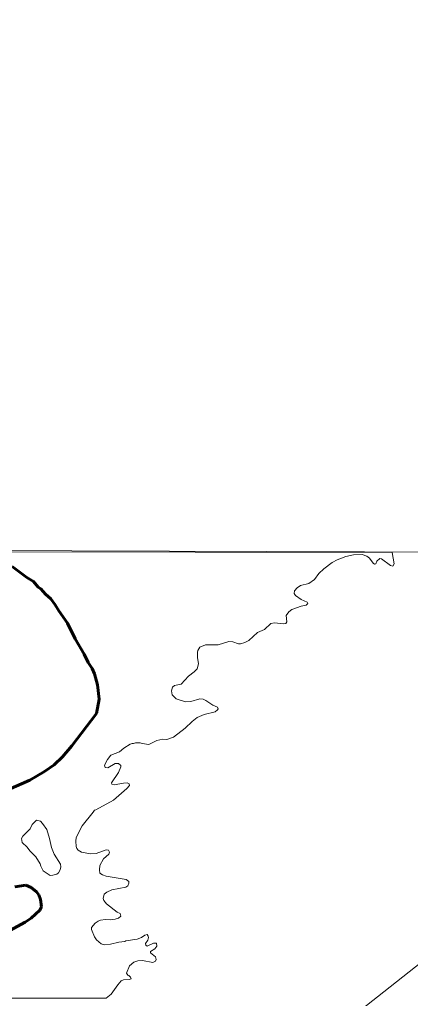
# Model space of a CAD drawing. Extents: x 553962 to 842807, y 8883888 to 9032388.
# Drawn here: x 798936 to 800146, y 9019896 to 9022922 of the extents above; entities that cross this region are included whole.
import ezdxf

# ---------------------------------------------------------------- set-up
doc = ezdxf.new("R2010")
doc.units = 0
doc.header["$LTSCALE"] = 160
doc.linetypes.add('LONG_DASH_SHORT_DASH', pattern=[9.9, 6, -1.2, 1.5, -1.2])
doc.layers.add('60', color=7, linetype='Continuous', lineweight=13)

msp = doc.modelspace()

# ---------------------------------------------------------------- linework, layer by layer
at = {"layer": '60'}
msp.add_line((800089.4, 9021274.6), (798794.5, 9021277.3), dxfattribs=at)
for points in [[(813588.8, 9019569.9), (808956.8, 9022565.9), (806943.1, 9023390.6), (805775.2, 9024438.3), (803856.8, 9024532), (802687.1, 9023361.7), (801938.5, 9021395.6), (799505.5, 9019476.3)], [(797890.1, 9021284), (807848.7, 9021250), (813346.9, 9021223.8), (820525.9, 9021179.6)], [(799242.6, 9020594.7), (799242.6, 9020594.7), (799249.1, 9020611.5), (799249.3, 9020615.7), (799241.8, 9020622.2), (799232, 9020622.2), (799209.6, 9020609.4), (799200.7, 9020609.6), (799199.2, 9020617), (799208.7, 9020634.9), (799219.1, 9020647.7), (799245.6, 9020658.5), (799259.3, 9020669.7), (799278.3, 9020681.8), (799284.3, 9020684), (799288.9, 9020683.8), (799294.9, 9020686.3), (799309, 9020686.4), (799315.9, 9020683.8), (799336.5, 9020681), (799361.1, 9020693.3), (799379.9, 9020697.6), (799391.6, 9020696.6), (799412.3, 9020703.7), (799448.7, 9020731.6), (799470.3, 9020752.5), (799486.2, 9020764.4), (799507, 9020773.3), (799541.6, 9020782.3), (799548.5, 9020788), (799550.5, 9020791.5), (799548.5, 9020796.6), (799533.8, 9020802.5), (799512.2, 9020817.4), (799504.4, 9020821.1), (799494.1, 9020821.9), (799466.4, 9020813.7), (799449.1, 9020813.1), (799420.6, 9020822.5), (799408.2, 9020834.3), (799406.1, 9020847.2), (799409.7, 9020858.2), (799416, 9020863.6), (799435.7, 9020867.8), (799458.8, 9020892.8), (799476.5, 9020905.4), (799485.7, 9020914.5), (799489.6, 9020930.5), (799486.7, 9020950.5), (799486.5, 9020966.1), (799487.8, 9020971.8), (799494.3, 9020981.7), (799511.3, 9020989.4), (799550.2, 9020989.2), (799584, 9020999.8), (799596.3, 9020998.5), (799613.4, 9020992.5), (799619.8, 9020992.5), (799633.7, 9020996.6), (799645.2, 9021002.9), (799672.2, 9021027.1), (799693.8, 9021036.8), (799713.9, 9021055.2), (799724.9, 9021057.1), (799752.7, 9021054), (799760.2, 9021055.2), (799762.8, 9021059.8), (799761.5, 9021079.8), (799769.7, 9021091.1), (799779, 9021098.3), (799807.9, 9021108.6), (799822.7, 9021111.7), (799828, 9021116.6), (799825.6, 9021121.4), (799807.1, 9021129.8), (799790, 9021141.6), (799785.7, 9021147.7), (799786.6, 9021156.6), (799795.2, 9021165.7), (799805.6, 9021172.1), (799830.8, 9021179.3), (799848.6, 9021191.6), (799862.2, 9021210.2), (799877.1, 9021223.8), (799903.5, 9021243.5), (799919, 9021251.7), (799945.8, 9021262.5), (799969.1, 9021267), (799995.8, 9021268.3), (800010.2, 9021263.4), (800018.5, 9021257.3), (800030, 9021241.3), (800034.7, 9021238.3), (800039, 9021240), (800041.7, 9021247.8), (800051.2, 9021255.8), (800056.3, 9021254.9), (800083.8, 9021234.8), (800091.3, 9021232.9), (800094.8, 9021239.4), (800089.4, 9021274.6)], [(799242.6, 9020594.7), (799242.6, 9020594.7), (799249.1, 9020611.5), (799249.3, 9020615.7), (799241.8, 9020622.2), (799232, 9020622.2), (799209.6, 9020609.4), (799200.7, 9020609.6), (799199.2, 9020617), (799208.7, 9020634.9), (799219.1, 9020647.7), (799245.6, 9020658.5), (799259.3, 9020669.7), (799278.3, 9020681.8), (799284.3, 9020684), (799288.9, 9020683.8), (799294.9, 9020686.3), (799309, 9020686.4), (799315.9, 9020683.8), (799336.5, 9020681), (799361.1, 9020693.3), (799379.9, 9020697.6), (799391.6, 9020696.6), (799412.3, 9020703.7), (799448.7, 9020731.6), (799470.3, 9020752.5), (799486.2, 9020764.4), (799507, 9020773.3), (799541.6, 9020782.3), (799548.5, 9020788), (799550.5, 9020791.5), (799548.5, 9020796.6), (799533.8, 9020802.5), (799512.2, 9020817.4), (799504.4, 9020821.1), (799494.1, 9020821.9), (799466.4, 9020813.7), (799449.1, 9020813.1), (799420.6, 9020822.5), (799408.2, 9020834.3), (799406.1, 9020847.2), (799409.7, 9020858.2), (799416, 9020863.6), (799435.7, 9020867.8), (799458.8, 9020892.8), (799476.5, 9020905.4), (799485.7, 9020914.5), (799489.6, 9020930.5), (799486.7, 9020950.5), (799486.5, 9020966.1), (799487.8, 9020971.8), (799494.3, 9020981.7), (799511.3, 9020989.4), (799550.2, 9020989.2), (799584, 9020999.8), (799596.3, 9020998.5), (799613.4, 9020992.5), (799619.8, 9020992.5), (799633.7, 9020996.6), (799645.2, 9021002.9), (799672.2, 9021027.1), (799693.8, 9021036.8), (799713.9, 9021055.2), (799724.9, 9021057.1), (799752.7, 9021054), (799760.2, 9021055.2), (799762.8, 9021059.8), (799761.5, 9021079.8), (799769.7, 9021091.1), (799779, 9021098.3), (799807.9, 9021108.6), (799822.7, 9021111.7), (799828, 9021116.6), (799825.6, 9021121.4), (799807.1, 9021129.8), (799790, 9021141.6), (799785.7, 9021147.7), (799786.6, 9021156.6), (799795.2, 9021165.7), (799805.6, 9021172.1), (799830.8, 9021179.3), (799848.6, 9021191.6), (799862.2, 9021210.2), (799877.1, 9021223.8), (799903.5, 9021243.5), (799919, 9021251.7), (799945.8, 9021262.5), (799969.1, 9021267), (799995.8, 9021268.3), (800010.2, 9021263.4), (800018.5, 9021257.3), (800030, 9021241.3), (800034.7, 9021238.3), (800039, 9021240), (800041.7, 9021247.8), (800051.2, 9021255.8), (800056.3, 9021254.9), (800083.8, 9021234.8), (800091.3, 9021232.9), (800094.8, 9021239.4), (800089.4, 9021274.6)], [(799204.4, 9019896.8), (799219.3, 9019908.8), (799239.8, 9019938.4), (799250.2, 9019950.3), (799258, 9019953.5), (799275.2, 9019954.2), (799281.1, 9019956.8), (799279.8, 9019962.2), (799274.4, 9019966.9), (799270.9, 9019967.8), (799267.3, 9019973.6), (799276.4, 9019997.2), (799289.3, 9020008.2), (799302.5, 9020011.7), (799316.8, 9020013.2), (799348.6, 9020006.7), (799356.3, 9020010.8), (799358.7, 9020016.8), (799357.3, 9020024.1), (799341.1, 9020036.6), (799341.6, 9020040.6), (799354.4, 9020049.3), (799361.3, 9020057.8), (799359.4, 9020066.6), (799350.1, 9020067), (799330.9, 9020058), (799326.7, 9020061), (799325.4, 9020065.5), (799332.6, 9020076.3), (799334.9, 9020084.1), (799334.5, 9020088), (799331.2, 9020093.2), (799323.3, 9020091.7), (799313.1, 9020084.5), (799300.3, 9020079.1), (799265.1, 9020073.7), (799261.9, 9020072), (799243.7, 9020070.3), (799218, 9020063.4), (799197.6, 9020062), (799189, 9020064.4), (799174.1, 9020077), (799168.1, 9020086.3), (799159.2, 9020109.4), (799159.2, 9020115.5), (799170.6, 9020128.8), (799179.3, 9020134.7), (799187.1, 9020137.5), (799202.5, 9020139.7), (799217.5, 9020138.7), (799231.6, 9020141), (799242, 9020144.6), (799249.1, 9020150.5), (799247.2, 9020158.2), (799238.7, 9020162.4), (799204.9, 9020188.7), (799196.8, 9020199.1), (799194.9, 9020204.9), (799197.7, 9020218.6), (799205.9, 9020225), (799221.2, 9020232.2), (799265.4, 9020240.4), (799270.8, 9020244.5), (799274.6, 9020252), (799274.2, 9020257.7), (799265.7, 9020263.8), (799203.9, 9020274.1), (799192.7, 9020277.8), (799184.7, 9020283.4), (799183.4, 9020293.4), (799184.3, 9020307.2), (799196.4, 9020327.4), (799212.8, 9020342.4), (799214.7, 9020348.1), (799211.5, 9020354.3), (799203.8, 9020355.2), (799172.8, 9020344.2), (799155.8, 9020342.7), (799127.8, 9020347.9), (799117.5, 9020354.8), (799113.8, 9020359.1), (799111.6, 9020365.2), (799110.3, 9020382), (799111.7, 9020393.1), (799129.8, 9020430), (799164.1, 9020471.5), (799167.6, 9020478.2), (799172, 9020479.1), (799227.3, 9020509.1), (799268.1, 9020544.7), (799275.9, 9020554.5), (799275.2, 9020559.3), (799268.8, 9020562.1), (799257.6, 9020561.9), (799229.4, 9020556), (799221.9, 9020558.2), (799221, 9020562.1), (799242.6, 9020594.7)], [(799204.4, 9019896.8), (799219.3, 9019908.8), (799239.8, 9019938.4), (799250.2, 9019950.3), (799258, 9019953.5), (799275.2, 9019954.2), (799281.1, 9019956.8), (799279.8, 9019962.2), (799274.4, 9019966.9), (799270.9, 9019967.8), (799267.3, 9019973.6), (799276.4, 9019997.2), (799289.3, 9020008.2), (799302.5, 9020011.7), (799316.8, 9020013.2), (799348.6, 9020006.7), (799356.3, 9020010.8), (799358.7, 9020016.8), (799357.3, 9020024.1), (799341.1, 9020036.6), (799341.6, 9020040.6), (799354.4, 9020049.3), (799361.3, 9020057.8), (799359.4, 9020066.6), (799350.1, 9020067), (799330.9, 9020058), (799326.7, 9020061), (799325.4, 9020065.5), (799332.6, 9020076.3), (799334.9, 9020084.1), (799334.5, 9020088), (799331.2, 9020093.2), (799323.3, 9020091.7), (799313.1, 9020084.5), (799300.3, 9020079.1), (799265.1, 9020073.7), (799261.9, 9020072), (799243.7, 9020070.3), (799218, 9020063.4), (799197.6, 9020062), (799189, 9020064.4), (799174.1, 9020077), (799168.1, 9020086.3), (799159.2, 9020109.4), (799159.2, 9020115.5), (799170.6, 9020128.8), (799179.3, 9020134.7), (799187.1, 9020137.5), (799202.5, 9020139.7), (799217.5, 9020138.7), (799231.6, 9020141), (799242, 9020144.6), (799249.1, 9020150.5), (799247.2, 9020158.2), (799238.7, 9020162.4), (799204.9, 9020188.7), (799196.8, 9020199.1), (799194.9, 9020204.9), (799197.7, 9020218.6), (799205.9, 9020225), (799221.2, 9020232.2), (799265.4, 9020240.4), (799270.8, 9020244.5), (799274.6, 9020252), (799274.2, 9020257.7), (799265.7, 9020263.8), (799203.9, 9020274.1), (799192.7, 9020277.8), (799184.7, 9020283.4), (799183.4, 9020293.4), (799184.3, 9020307.2), (799196.4, 9020327.4), (799212.8, 9020342.4), (799214.7, 9020348.1), (799211.5, 9020354.3), (799203.8, 9020355.2), (799172.8, 9020344.2), (799155.8, 9020342.7), (799127.8, 9020347.9), (799117.5, 9020354.8), (799113.8, 9020359.1), (799111.6, 9020365.2), (799110.3, 9020382), (799111.7, 9020393.1), (799129.8, 9020430), (799164.1, 9020471.5), (799167.6, 9020478.2), (799172, 9020479.1), (799227.3, 9020509.1), (799268.1, 9020544.7), (799275.9, 9020554.5), (799275.2, 9020559.3), (799268.8, 9020562.1), (799257.6, 9020561.9), (799229.4, 9020556), (799221.9, 9020558.2), (799221, 9020562.1), (799242.6, 9020594.7)], [(798820.2, 9020078.9), (798806.8, 9020069.2), (798755.6, 9020043.7), (798721, 9020030.7), (798686.2, 9020015), (798673.4, 9020006.7), (798647.1, 9019984.7), (798622.4, 9019957.4), (798614.7, 9019952.2), (798597.3, 9019946.4), (798588.7, 9019940.1), (798587, 9019936.8), (798587, 9019912.9), (798593.2, 9019896.8), (799204.4, 9019896.8)]]:
    msp.add_lwpolyline(points, dxfattribs=at)
at = {"layer": '60', "linetype": 'LONG_DASH_SHORT_DASH', "lineweight": 60}
for points in [[(798913.8, 9021231.8), (798958.8, 9021197), (798978.9, 9021184.7), (798994.2, 9021167.6), (799001.6, 9021162.4), (799016.9, 9021145.5), (799033.3, 9021130.9), (799046.8, 9021112.7), (799057.4, 9021094.5), (799084.6, 9021056.1), (799108.6, 9021007.6), (799135.9, 9020960.4), (799148.6, 9020934.1), (799160.5, 9020916), (799167.8, 9020899.7), (799177.8, 9020865.4), (799182.1, 9020821.3), (799174.3, 9020776.7), (799097.7, 9020676.5), (799069, 9020642.7), (799043.6, 9020617.9), (799013.7, 9020597.3), (798967.9, 9020570.9), (798849.4, 9020519.1)], [(798921.6, 9020240.6), (798955.3, 9020245.8), (798972.2, 9020238.7), (798989, 9020225.6), (798996.1, 9020216.3), (799000.9, 9020202.1), (799003.7, 9020179.6), (798999, 9020168.4), (798972, 9020143.8), (798954, 9020131.7), (798905.6, 9020105.7)]]:
    msp.add_lwpolyline(points, dxfattribs=at)
at = {"layer": '60'}
msp.add_lwpolyline([(799043.5, 9020342.2), (799062.8, 9020311.5), (799064.1, 9020302.9), (799062.1, 9020293.6), (799056.5, 9020283.9), (799051.3, 9020280), (799039.6, 9020276.7), (799031.2, 9020276.2), (799009.6, 9020290.1), (799001.8, 9020305.2), (798999.9, 9020312.4), (798986.5, 9020334.2), (798968.3, 9020352.4), (798959.8, 9020363.2), (798944.1, 9020377.7), (798942.6, 9020390.2), (798946.5, 9020397.4), (798969.1, 9020420), (798975.4, 9020433.6), (798989, 9020447.3), (799000.7, 9020444.3), (799007.6, 9020437.3), (799021, 9020418.3), (799029, 9020390.7), (799034.7, 9020363)], close=True, dxfattribs=at)
msp.add_lwpolyline([(799043.5, 9020342.2), (799062.8, 9020311.5), (799064.1, 9020302.9), (799062.1, 9020293.6), (799056.5, 9020283.9), (799051.3, 9020280), (799039.6, 9020276.7), (799031.2, 9020276.2), (799009.6, 9020290.1), (799001.8, 9020305.2), (798999.9, 9020312.4), (798986.5, 9020334.2), (798968.3, 9020352.4), (798959.8, 9020363.2), (798944.1, 9020377.7), (798942.6, 9020390.2), (798946.5, 9020397.4), (798969.1, 9020420), (798975.4, 9020433.6), (798989, 9020447.3), (799000.7, 9020444.3), (799007.6, 9020437.3), (799021, 9020418.3), (799029, 9020390.7), (799034.7, 9020363)], close=True, dxfattribs=at)

doc.saveas('drawing.dxf')
